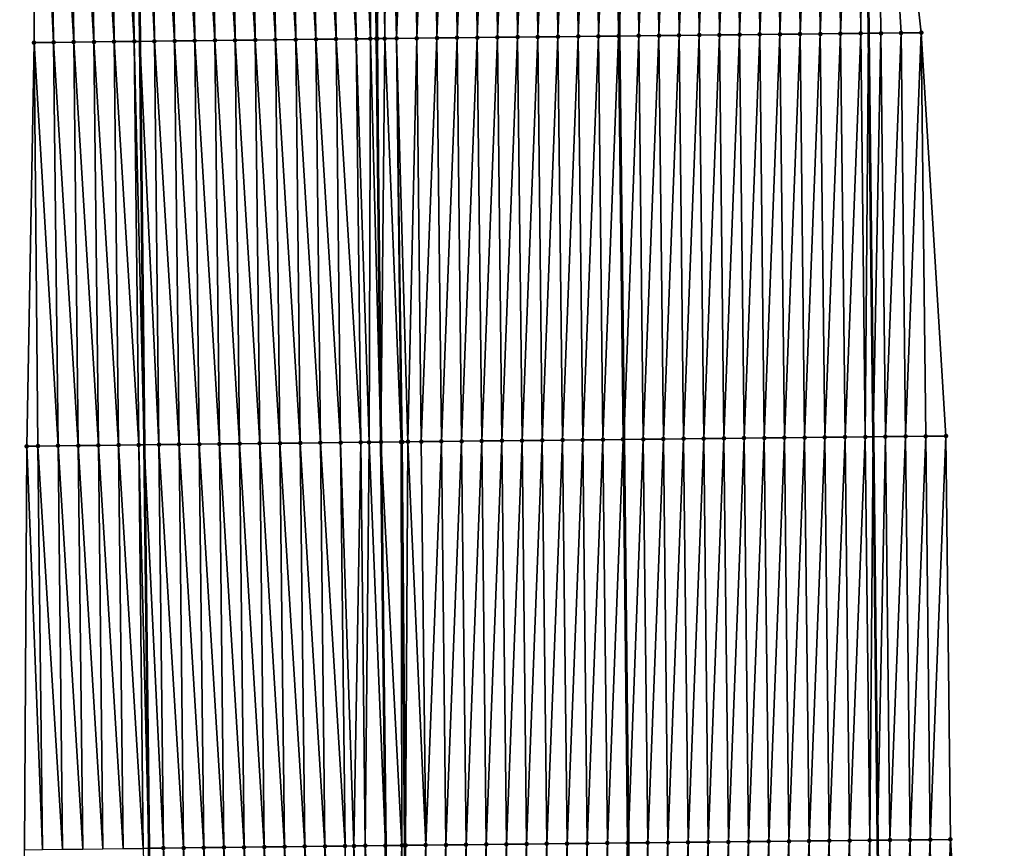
# Model space of a CAD drawing. Header units: feet. Extents: x 2010743 to 2022806, y 818705 to 837694.
# Tile 390 of 531: x 2011441 to 2011489, y 832033 to 832074. Entities that reach past the tile are written whole.
import ezdxf

# ---------------------------------------------------------------- set-up
doc = ezdxf.new("R2010")
doc.units = ezdxf.units.FT
doc.header["$MEASUREMENT"] = 0
for name, color, linetype, lineweight in [('EP_Travel Lane', 172, 'Continuous', 53), ('Road Shots', 141, 'Continuous', 100), ('STRIPING', 60, 'Continuous', 53)]:
    doc.layers.add(name, color=color, linetype=linetype, lineweight=lineweight)
doc.layers.add('I-77-MM17-21_NB-Surface-Border', color=7, linetype='Continuous')
doc.layers.add('I-77-MM17-21_NB-Surface-TIN', color=7, linetype='Continuous')

msp = doc.modelspace()

# ---------------------------------------------------------------- linework, layer by layer
at = {"layer": 'EP_Travel Lane'}
for points in [[(2011444.494, 832293.251, 313.631), (2011444.683, 832273.258, 314.1), (2011444.871, 832253.265, 314.597), (2011445.059, 832233.272, 315.096), (2011445.247, 832213.279, 315.587), (2011445.436, 832193.285, 316.067), (2011445.624, 832173.292, 316.56), (2011445.814, 832153.284, 317.06), (2011446.014, 832133.291, 317.55), (2011446.214, 832113.298, 318.04), (2011446.414, 832093.305, 318.558), (2011446.623, 832073.297, 319.07), (2011446.847, 832053.304, 319.57), (2011447.07, 832033.311, 320.029), (2011447.294, 832013.318, 320.502), (2011447.517, 831993.324, 320.944), (2011447.741, 831973.33, 321.378), (2011447.965, 831953.337, 321.848), (2011448.188, 831933.343, 322.303), (2011448.412, 831913.349, 322.748), (2011448.635, 831893.354, 323.147), (2011448.856, 831873.365, 323.537), (2011449.072, 831853.371, 323.961), (2011449.288, 831833.375, 324.312)], [(2011480.484, 832293.566, 313.456), (2011480.691, 832273.573, 313.939), (2011480.899, 832253.579, 314.387), (2011481.107, 832233.586, 314.886), (2011481.314, 832213.593, 315.362), (2011481.522, 832193.6, 315.84), (2011481.73, 832173.607, 316.339), (2011481.936, 832153.639, 316.832), (2011482.134, 832133.646, 317.322), (2011482.331, 832113.653, 317.803), (2011482.529, 832093.66, 318.312), (2011482.737, 832073.695, 318.789), (2011482.961, 832053.702, 319.297), (2011483.185, 832033.709, 319.77), (2011483.408, 832013.716, 320.248), (2011483.632, 831993.722, 320.705), (2011483.856, 831973.729, 321.148), (2011484.08, 831953.735, 321.622), (2011484.303, 831933.742, 322.081), (2011484.527, 831913.748, 322.499), (2011484.751, 831893.752, 322.885), (2011484.969, 831873.752, 323.278), (2011485.177, 831853.756, 323.652), (2011485.386, 831833.761, 324.021)]]:
    msp.add_polyline3d(points, dxfattribs=at)
at = {"layer": 'I-77-MM17-21_NB-Surface-Border', "color": 3, "linetype": 'Continuous', "lineweight": -3}
for points in [[(2011481.165, 832293.572, 313.433), (2011481.52, 832273.58, 313.913), (2011481.538, 832253.584, 314.367), (2011482.053, 832233.594, 314.854), (2011482.414, 832213.602, 315.328), (2011482.182, 832193.605, 315.817), (2011482.359, 832173.612, 316.32), (2011482.654, 832153.646, 316.801), (2011484.217, 832133.665, 317.26), (2011482.939, 832113.659, 317.785), (2011483.139, 832093.666, 318.292), (2011485.348, 832073.722, 318.697), (2011486.571, 832053.739, 319.159), (2011486.795, 832033.746, 319.633), (2011488.019, 832013.763, 320.064), (2011488.242, 831993.77, 320.526), (2011489.466, 831973.786, 320.932), (2011488.69, 831953.783, 321.439), (2011488.913, 831933.789, 321.898), (2011488.137, 831913.785, 322.365), (2011488.361, 831893.79, 322.756), (2011488.581, 831873.788, 323.147), (2011486.798, 831853.773, 323.598), (2011489.014, 831833.797, 323.882)], [(2011444.348, 831833.319, 324.16), (2011444.795, 831853.322, 323.822), (2011443.785, 831873.308, 323.389), (2011443.235, 831893.29, 322.977), (2011442.556, 831913.279, 322.555), (2011442.093, 831933.271, 322.115), (2011442.692, 831953.274, 321.69), (2011442.469, 831973.267, 321.212), (2011441.245, 831993.249, 320.74), (2011441.022, 832013.243, 320.286), (2011440.915, 832033.238, 319.833), (2011441.023, 832053.235, 319.386), (2011441.389, 832073.235, 318.909), (2011441.412, 832093.252, 318.408), (2011440.674, 832113.238, 317.868)]]:
    msp.add_polyline3d(points, dxfattribs=at)
at = {"layer": 'I-77-MM17-21_NB-Surface-TIN', "color": 128, "linetype": 'Continuous', "lineweight": -3}
for points in [[(2011481.348, 832073.68, 318.826), (2011482.139, 832093.657, 318.326), (2011481.139, 832093.647, 318.353)], [(2011481.348, 832073.68, 318.826), (2011482.348, 832073.69, 318.801), (2011482.139, 832093.657, 318.326)], [(2011482.348, 832073.69, 318.801), (2011482.529, 832093.66, 318.312), (2011482.139, 832093.657, 318.326)], [(2011482.348, 832073.69, 318.801), (2011482.737, 832073.695, 318.789), (2011482.529, 832093.66, 318.312)], [(2011483.139, 832093.666, 318.292), (2011482.529, 832093.66, 318.312), (2011482.737, 832073.695, 318.789)], [(2011483.348, 832073.701, 318.77), (2011483.139, 832093.666, 318.292), (2011482.737, 832073.695, 318.789)], [(2011483.348, 832073.701, 318.77), (2011484.348, 832073.711, 318.735), (2011483.139, 832093.666, 318.292)], [(2011484.348, 832073.711, 318.735), (2011485.348, 832073.722, 318.697), (2011483.139, 832093.666, 318.292)], [(2011441.389, 832073.235, 318.909), (2011442.35, 832073.246, 318.944), (2011441.412, 832093.252, 318.408)], [(2011442.35, 832073.246, 318.944), (2011442.141, 832093.259, 318.429), (2011441.412, 832093.252, 318.408)], [(2011443.35, 832073.258, 318.98), (2011443.141, 832093.27, 318.458), (2011442.141, 832093.259, 318.429)], [(2011442.35, 832073.246, 318.944), (2011443.35, 832073.258, 318.98), (2011442.141, 832093.259, 318.429)], [(2011444.35, 832073.27, 319.011), (2011444.141, 832093.281, 318.492), (2011443.141, 832093.27, 318.458)], [(2011443.35, 832073.258, 318.98), (2011444.35, 832073.27, 319.011), (2011443.141, 832093.27, 318.458)], [(2011445.35, 832073.282, 319.035), (2011445.141, 832093.292, 318.525), (2011444.141, 832093.281, 318.492)], [(2011444.35, 832073.27, 319.011), (2011445.35, 832073.282, 319.035), (2011444.141, 832093.281, 318.492)], [(2011446.35, 832073.294, 319.064), (2011446.14, 832093.303, 318.552), (2011445.141, 832093.292, 318.525)], [(2011445.35, 832073.282, 319.035), (2011446.35, 832073.294, 319.064), (2011445.141, 832093.292, 318.525)], [(2011446.14, 832093.303, 318.552), (2011446.623, 832073.297, 319.07), (2011446.414, 832093.305, 318.558)], [(2011446.35, 832073.294, 319.064), (2011446.623, 832073.297, 319.07), (2011446.14, 832093.303, 318.552)], [(2011447.35, 832073.305, 319.087), (2011447.14, 832093.313, 318.573), (2011446.414, 832093.305, 318.558)], [(2011447.35, 832073.305, 319.087), (2011446.414, 832093.305, 318.558), (2011446.623, 832073.297, 319.07)], [(2011448.35, 832073.317, 319.106), (2011448.14, 832093.323, 318.588), (2011447.14, 832093.313, 318.573)], [(2011447.35, 832073.305, 319.087), (2011448.35, 832073.317, 319.106), (2011447.14, 832093.313, 318.573)], [(2011449.35, 832073.329, 319.12), (2011449.14, 832093.334, 318.596), (2011448.14, 832093.323, 318.588)], [(2011448.35, 832073.317, 319.106), (2011449.35, 832073.329, 319.12), (2011448.14, 832093.323, 318.588)], [(2011450.35, 832073.34, 319.133), (2011450.14, 832093.344, 318.609), (2011449.14, 832093.334, 318.596)], [(2011449.35, 832073.329, 319.12), (2011450.35, 832073.34, 319.133), (2011449.14, 832093.334, 318.596)], [(2011451.35, 832073.352, 319.144), (2011451.14, 832093.354, 318.625), (2011450.14, 832093.344, 318.609)], [(2011450.35, 832073.34, 319.133), (2011451.35, 832073.352, 319.144), (2011450.14, 832093.344, 318.609)], [(2011452.35, 832073.363, 319.151), (2011452.14, 832093.365, 318.636), (2011451.14, 832093.354, 318.625)], [(2011451.35, 832073.352, 319.144), (2011452.35, 832073.363, 319.151), (2011451.14, 832093.354, 318.625)], [(2011453.35, 832073.374, 319.162), (2011453.14, 832093.375, 318.644), (2011452.14, 832093.365, 318.636)], [(2011452.35, 832073.363, 319.151), (2011453.35, 832073.374, 319.162), (2011452.14, 832093.365, 318.636)], [(2011454.35, 832073.386, 319.173), (2011454.14, 832093.385, 318.656), (2011453.14, 832093.375, 318.644)], [(2011453.35, 832073.374, 319.162), (2011454.35, 832073.386, 319.173), (2011453.14, 832093.375, 318.644)], [(2011455.35, 832073.397, 319.186), (2011455.14, 832093.395, 318.672), (2011454.14, 832093.385, 318.656)], [(2011454.35, 832073.386, 319.173), (2011455.35, 832073.397, 319.186), (2011454.14, 832093.385, 318.656)], [(2011456.35, 832073.409, 319.2), (2011456.14, 832093.406, 318.688), (2011455.14, 832093.395, 318.672)], [(2011455.35, 832073.397, 319.186), (2011456.35, 832073.409, 319.2), (2011455.14, 832093.395, 318.672)], [(2011457.349, 832073.42, 319.217), (2011457.14, 832093.416, 318.707), (2011456.14, 832093.406, 318.688)], [(2011456.35, 832073.409, 319.2), (2011457.349, 832073.42, 319.217), (2011456.14, 832093.406, 318.688)], [(2011458.058, 832073.428, 319.224), (2011458.14, 832093.427, 318.721), (2011457.14, 832093.416, 318.707)], [(2011457.349, 832073.42, 319.217), (2011458.058, 832073.428, 319.224), (2011457.14, 832093.416, 318.707)], [(2011458.058, 832073.428, 319.224), (2011458.349, 832073.432, 319.224), (2011458.14, 832093.427, 318.721)], [(2011458.405, 832073.432, 319.224), (2011458.537, 832093.431, 318.724), (2011458.14, 832093.427, 318.721)], [(2011458.405, 832073.432, 319.224), (2011458.14, 832093.427, 318.721), (2011458.349, 832073.432, 319.224)], [(2011458.405, 832073.432, 319.224), (2011458.763, 832073.436, 319.223), (2011458.537, 832093.431, 318.724)], [(2011458.763, 832073.436, 319.223), (2011458.779, 832093.433, 318.725), (2011458.537, 832093.431, 318.724)], [(2011458.763, 832073.436, 319.223), (2011458.898, 832093.434, 318.725), (2011458.779, 832093.433, 318.725)], [(2011458.763, 832073.436, 319.223), (2011459.349, 832073.443, 319.219), (2011458.898, 832093.434, 318.725)], [(2011459.349, 832073.443, 319.219), (2011459.14, 832093.437, 318.724), (2011458.898, 832093.434, 318.725)], [(2011459.349, 832073.443, 319.219), (2011460.14, 832093.446, 318.708), (2011459.14, 832093.437, 318.724)], [(2011459.349, 832073.443, 319.219), (2011460.349, 832073.454, 319.209), (2011460.14, 832093.446, 318.708)], [(2011460.349, 832073.454, 319.209), (2011461.14, 832093.456, 318.688), (2011460.14, 832093.446, 318.708)], [(2011460.349, 832073.454, 319.209), (2011461.349, 832073.465, 319.195), (2011461.14, 832093.456, 318.688)], [(2011461.349, 832073.465, 319.195), (2011462.14, 832093.465, 318.671), (2011461.14, 832093.456, 318.688)], [(2011461.349, 832073.465, 319.195), (2011462.349, 832073.475, 319.175), (2011462.14, 832093.465, 318.671)], [(2011463.14, 832093.475, 318.652), (2011462.14, 832093.465, 318.671), (2011462.349, 832073.475, 319.175)], [(2011463.349, 832073.486, 319.154), (2011463.14, 832093.475, 318.652), (2011462.349, 832073.475, 319.175)], [(2011463.349, 832073.486, 319.154), (2011464.14, 832093.484, 318.632), (2011463.14, 832093.475, 318.652)], [(2011463.349, 832073.486, 319.154), (2011464.349, 832073.497, 319.139), (2011464.14, 832093.484, 318.632)], [(2011464.349, 832073.497, 319.139), (2011465.14, 832093.494, 318.615), (2011464.14, 832093.484, 318.632)], [(2011464.349, 832073.497, 319.139), (2011465.349, 832073.508, 319.122), (2011465.14, 832093.494, 318.615)], [(2011465.349, 832073.508, 319.122), (2011466.139, 832093.504, 318.599), (2011465.14, 832093.494, 318.615)], [(2011465.349, 832073.508, 319.122), (2011466.349, 832073.518, 319.103), (2011466.139, 832093.504, 318.599)], [(2011466.349, 832073.518, 319.103), (2011467.139, 832093.513, 318.585), (2011466.139, 832093.504, 318.599)], [(2011466.349, 832073.518, 319.103), (2011467.349, 832073.529, 319.083), (2011467.139, 832093.513, 318.585)], [(2011467.349, 832073.529, 319.083), (2011468.139, 832093.523, 318.571), (2011467.139, 832093.513, 318.585)], [(2011467.349, 832073.529, 319.083), (2011468.349, 832073.54, 319.07), (2011468.139, 832093.523, 318.571)], [(2011468.349, 832073.54, 319.07), (2011469.139, 832093.533, 318.558), (2011468.139, 832093.523, 318.571)], [(2011468.349, 832073.54, 319.07), (2011469.349, 832073.551, 319.059), (2011469.139, 832093.533, 318.558)], [(2011469.349, 832073.551, 319.059), (2011470.139, 832093.542, 318.543), (2011469.139, 832093.533, 318.558)], [(2011469.349, 832073.551, 319.059), (2011470.349, 832073.562, 319.038), (2011470.139, 832093.542, 318.543)], [(2011470.349, 832073.562, 319.038), (2011470.176, 832093.543, 318.542), (2011470.139, 832093.542, 318.543)], [(2011471.139, 832093.552, 318.524), (2011470.176, 832093.543, 318.542), (2011470.386, 832073.562, 319.037)], [(2011470.349, 832073.562, 319.038), (2011470.386, 832073.562, 319.037), (2011470.176, 832093.543, 318.542)], [(2011471.349, 832073.572, 319.016), (2011471.139, 832093.552, 318.524), (2011470.386, 832073.562, 319.037)], [(2011471.349, 832073.572, 319.016), (2011472.139, 832093.561, 318.504), (2011471.139, 832093.552, 318.524)], [(2011471.349, 832073.572, 319.016), (2011472.349, 832073.583, 318.995), (2011472.139, 832093.561, 318.504)], [(2011472.349, 832073.583, 318.995), (2011473.139, 832093.571, 318.482), (2011472.139, 832093.561, 318.504)], [(2011472.349, 832073.583, 318.995), (2011473.349, 832073.594, 318.975), (2011473.139, 832093.571, 318.482)], [(2011473.349, 832073.594, 318.975), (2011474.139, 832093.58, 318.46), (2011473.139, 832093.571, 318.482)], [(2011473.349, 832073.594, 318.975), (2011474.348, 832073.604, 318.953), (2011474.139, 832093.58, 318.46)], [(2011474.348, 832073.604, 318.953), (2011475.139, 832093.59, 318.443), (2011474.139, 832093.58, 318.46)], [(2011474.348, 832073.604, 318.953), (2011475.348, 832073.615, 318.931), (2011475.139, 832093.59, 318.443)], [(2011475.348, 832073.615, 318.931), (2011476.139, 832093.599, 318.43), (2011475.139, 832093.59, 318.443)], [(2011475.348, 832073.615, 318.931), (2011476.348, 832073.626, 318.918), (2011476.139, 832093.599, 318.43)], [(2011476.348, 832073.626, 318.918), (2011477.139, 832093.609, 318.419), (2011476.139, 832093.599, 318.43)], [(2011476.348, 832073.626, 318.918), (2011477.348, 832073.637, 318.909), (2011477.139, 832093.609, 318.419)], [(2011477.348, 832073.637, 318.909), (2011478.139, 832093.619, 318.406), (2011477.139, 832093.609, 318.419)], [(2011477.348, 832073.637, 318.909), (2011478.348, 832073.648, 318.892), (2011478.139, 832093.619, 318.406)], [(2011478.348, 832073.648, 318.892), (2011479.139, 832093.628, 318.389), (2011478.139, 832093.619, 318.406)], [(2011478.348, 832073.648, 318.892), (2011479.348, 832073.659, 318.872), (2011479.139, 832093.628, 318.389)], [(2011479.348, 832073.659, 318.872), (2011480.139, 832093.638, 318.373), (2011479.139, 832093.628, 318.389)], [(2011479.348, 832073.659, 318.872), (2011480.348, 832073.669, 318.85), (2011480.139, 832093.638, 318.373)], [(2011480.348, 832073.669, 318.85), (2011481.139, 832093.647, 318.353), (2011480.139, 832093.638, 318.373)], [(2011480.348, 832073.669, 318.85), (2011481.348, 832073.68, 318.826), (2011481.139, 832093.647, 318.353)], [(2011477.572, 832053.644, 319.409), (2011478.348, 832073.648, 318.892), (2011477.348, 832073.637, 318.909)], [(2011477.572, 832053.644, 319.409), (2011478.572, 832053.655, 319.396), (2011478.348, 832073.648, 318.892)], [(2011478.572, 832053.655, 319.396), (2011479.348, 832073.659, 318.872), (2011478.348, 832073.648, 318.892)], [(2011478.572, 832053.655, 319.396), (2011479.572, 832053.666, 319.381), (2011479.348, 832073.659, 318.872)], [(2011479.572, 832053.666, 319.381), (2011480.348, 832073.669, 318.85), (2011479.348, 832073.659, 318.872)], [(2011479.572, 832053.666, 319.381), (2011480.572, 832053.677, 319.361), (2011480.348, 832073.669, 318.85)], [(2011480.572, 832053.677, 319.361), (2011481.348, 832073.68, 318.826), (2011480.348, 832073.669, 318.85)], [(2011480.572, 832053.677, 319.361), (2011481.572, 832053.688, 319.334), (2011481.348, 832073.68, 318.826)], [(2011481.572, 832053.688, 319.334), (2011482.348, 832073.69, 318.801), (2011481.348, 832073.68, 318.826)], [(2011481.572, 832053.688, 319.334), (2011482.572, 832053.698, 319.308), (2011482.348, 832073.69, 318.801)], [(2011482.572, 832053.698, 319.308), (2011482.737, 832073.695, 318.789), (2011482.348, 832073.69, 318.801)], [(2011482.572, 832053.698, 319.308), (2011482.961, 832053.702, 319.297), (2011482.737, 832073.695, 318.789)], [(2011483.348, 832073.701, 318.77), (2011482.737, 832073.695, 318.789), (2011482.961, 832053.702, 319.297)], [(2011483.572, 832053.709, 319.279), (2011483.348, 832073.701, 318.77), (2011482.961, 832053.702, 319.297)], [(2011483.572, 832053.709, 319.279), (2011484.348, 832073.711, 318.735), (2011483.348, 832073.701, 318.77)], [(2011483.572, 832053.709, 319.279), (2011484.572, 832053.719, 319.242), (2011484.348, 832073.711, 318.735)], [(2011484.572, 832053.719, 319.242), (2011485.348, 832073.722, 318.697), (2011484.348, 832073.711, 318.735)], [(2011484.572, 832053.719, 319.242), (2011485.571, 832053.729, 319.201), (2011485.348, 832073.722, 318.697)], [(2011485.571, 832053.729, 319.201), (2011486.571, 832053.739, 319.159), (2011485.348, 832073.722, 318.697)], [(2011441.023, 832053.235, 319.386), (2011441.574, 832053.242, 319.404), (2011441.389, 832073.235, 318.909)], [(2011442.574, 832053.254, 319.433), (2011442.35, 832073.246, 318.944), (2011441.389, 832073.235, 318.909)], [(2011441.574, 832053.242, 319.404), (2011442.574, 832053.254, 319.433), (2011441.389, 832073.235, 318.909)], [(2011443.574, 832053.266, 319.47), (2011443.35, 832073.258, 318.98), (2011442.35, 832073.246, 318.944)], [(2011442.574, 832053.254, 319.433), (2011443.574, 832053.266, 319.47), (2011442.35, 832073.246, 318.944)], [(2011444.574, 832053.278, 319.505), (2011444.35, 832073.27, 319.011), (2011443.35, 832073.258, 318.98)], [(2011443.574, 832053.266, 319.47), (2011444.574, 832053.278, 319.505), (2011443.35, 832073.258, 318.98)], [(2011445.574, 832053.289, 319.537), (2011445.35, 832073.282, 319.035), (2011444.35, 832073.27, 319.011)], [(2011444.574, 832053.278, 319.505), (2011445.574, 832053.289, 319.537), (2011444.35, 832073.27, 319.011)], [(2011446.574, 832053.301, 319.566), (2011446.35, 832073.294, 319.064), (2011445.35, 832073.282, 319.035)], [(2011445.574, 832053.289, 319.537), (2011446.574, 832053.301, 319.566), (2011445.35, 832073.282, 319.035)], [(2011446.35, 832073.294, 319.064), (2011446.847, 832053.304, 319.57), (2011446.623, 832073.297, 319.07)], [(2011446.574, 832053.301, 319.566), (2011446.847, 832053.304, 319.57), (2011446.35, 832073.294, 319.064)], [(2011447.574, 832053.313, 319.579), (2011447.35, 832073.305, 319.087), (2011446.623, 832073.297, 319.07)], [(2011447.574, 832053.313, 319.579), (2011446.623, 832073.297, 319.07), (2011446.847, 832053.304, 319.57)], [(2011448.574, 832053.324, 319.596), (2011448.35, 832073.317, 319.106), (2011447.35, 832073.305, 319.087)], [(2011447.574, 832053.313, 319.579), (2011448.574, 832053.324, 319.596), (2011447.35, 832073.305, 319.087)], [(2011449.574, 832053.336, 319.61), (2011449.35, 832073.329, 319.12), (2011448.35, 832073.317, 319.106)], [(2011448.574, 832053.324, 319.596), (2011449.574, 832053.336, 319.61), (2011448.35, 832073.317, 319.106)], [(2011450.574, 832053.347, 319.618), (2011450.35, 832073.34, 319.133), (2011449.35, 832073.329, 319.12)], [(2011449.574, 832053.336, 319.61), (2011450.574, 832053.347, 319.618), (2011449.35, 832073.329, 319.12)], [(2011451.573, 832053.359, 319.63), (2011451.35, 832073.352, 319.144), (2011450.35, 832073.34, 319.133)], [(2011450.574, 832053.347, 319.618), (2011451.573, 832053.359, 319.63), (2011450.35, 832073.34, 319.133)], [(2011452.573, 832053.37, 319.637), (2011452.35, 832073.363, 319.151), (2011451.35, 832073.352, 319.144)], [(2011451.573, 832053.359, 319.63), (2011452.573, 832053.37, 319.637), (2011451.35, 832073.352, 319.144)], [(2011453.573, 832053.381, 319.647), (2011453.35, 832073.374, 319.162), (2011452.35, 832073.363, 319.151)], [(2011452.573, 832053.37, 319.637), (2011453.573, 832053.381, 319.647), (2011452.35, 832073.363, 319.151)], [(2011454.573, 832053.393, 319.657), (2011454.35, 832073.386, 319.173), (2011453.35, 832073.374, 319.162)], [(2011453.573, 832053.381, 319.647), (2011454.573, 832053.393, 319.657), (2011453.35, 832073.374, 319.162)], [(2011455.573, 832053.404, 319.668), (2011455.35, 832073.397, 319.186), (2011454.35, 832073.386, 319.173)], [(2011454.573, 832053.393, 319.657), (2011455.573, 832053.404, 319.668), (2011454.35, 832073.386, 319.173)], [(2011456.573, 832053.416, 319.684), (2011456.35, 832073.409, 319.2), (2011455.35, 832073.397, 319.186)], [(2011455.573, 832053.404, 319.668), (2011456.573, 832053.416, 319.684), (2011455.35, 832073.397, 319.186)], [(2011457.573, 832053.427, 319.702), (2011457.349, 832073.42, 319.217), (2011456.35, 832073.409, 319.2)], [(2011456.573, 832053.416, 319.684), (2011457.573, 832053.427, 319.702), (2011456.35, 832073.409, 319.2)], [(2011457.986, 832053.432, 319.708), (2011458.058, 832073.428, 319.224), (2011457.349, 832073.42, 319.217)], [(2011457.573, 832053.427, 319.702), (2011457.986, 832053.432, 319.708), (2011457.349, 832073.42, 319.217)], [(2011457.986, 832053.432, 319.708), (2011458.573, 832053.439, 319.711), (2011458.058, 832073.428, 319.224)], [(2011458.058, 832073.428, 319.224), (2011458.573, 832053.439, 319.711), (2011458.349, 832073.432, 319.224)], [(2011458.405, 832073.432, 319.224), (2011458.349, 832073.432, 319.224), (2011458.573, 832053.439, 319.711)], [(2011458.405, 832073.432, 319.224), (2011458.573, 832053.439, 319.711), (2011458.763, 832073.436, 319.223)], [(2011459.573, 832053.45, 319.715), (2011458.763, 832073.436, 319.223), (2011458.573, 832053.439, 319.711)], [(2011459.573, 832053.45, 319.715), (2011459.349, 832073.443, 319.219), (2011458.763, 832073.436, 319.223)], [(2011459.914, 832053.454, 319.714), (2011460.349, 832073.454, 319.209), (2011459.349, 832073.443, 319.219)], [(2011459.573, 832053.45, 319.715), (2011459.631, 832053.451, 319.715), (2011459.349, 832073.443, 319.219)], [(2011459.631, 832053.451, 319.715), (2011459.914, 832053.454, 319.714), (2011459.349, 832073.443, 319.219)], [(2011459.914, 832053.454, 319.714), (2011460.573, 832053.461, 319.705), (2011460.349, 832073.454, 319.209)], [(2011460.573, 832053.461, 319.705), (2011461.349, 832073.465, 319.195), (2011460.349, 832073.454, 319.209)], [(2011460.573, 832053.461, 319.705), (2011461.573, 832053.472, 319.679), (2011461.349, 832073.465, 319.195)], [(2011461.573, 832053.472, 319.679), (2011462.349, 832073.475, 319.175), (2011461.349, 832073.465, 319.195)], [(2011462.573, 832053.482, 319.657), (2011462.349, 832073.475, 319.175), (2011461.573, 832053.472, 319.679)], [(2011462.573, 832053.482, 319.657), (2011463.349, 832073.486, 319.154), (2011462.349, 832073.475, 319.175)], [(2011462.573, 832053.482, 319.657), (2011463.573, 832053.493, 319.644), (2011463.349, 832073.486, 319.154)], [(2011463.573, 832053.493, 319.644), (2011464.349, 832073.497, 319.139), (2011463.349, 832073.486, 319.154)], [(2011463.573, 832053.493, 319.644), (2011464.573, 832053.504, 319.623), (2011464.349, 832073.497, 319.139)], [(2011464.573, 832053.504, 319.623), (2011465.349, 832073.508, 319.122), (2011464.349, 832073.497, 319.139)], [(2011464.573, 832053.504, 319.623), (2011465.573, 832053.515, 319.605), (2011465.349, 832073.508, 319.122)], [(2011465.573, 832053.515, 319.605), (2011466.349, 832073.518, 319.103), (2011465.349, 832073.508, 319.122)], [(2011465.573, 832053.515, 319.605), (2011466.573, 832053.525, 319.586), (2011466.349, 832073.518, 319.103)], [(2011466.573, 832053.525, 319.586), (2011467.349, 832073.529, 319.083), (2011466.349, 832073.518, 319.103)], [(2011466.573, 832053.525, 319.586), (2011467.573, 832053.536, 319.568), (2011467.349, 832073.529, 319.083)], [(2011467.573, 832053.536, 319.568), (2011468.349, 832073.54, 319.07), (2011467.349, 832073.529, 319.083)], [(2011467.573, 832053.536, 319.568), (2011468.572, 832053.547, 319.552), (2011468.349, 832073.54, 319.07)], [(2011468.572, 832053.547, 319.552), (2011469.349, 832073.551, 319.059), (2011468.349, 832073.54, 319.07)], [(2011468.572, 832053.547, 319.552), (2011469.572, 832053.558, 319.542), (2011469.349, 832073.551, 319.059)], [(2011469.572, 832053.558, 319.542), (2011470.349, 832073.562, 319.038), (2011469.349, 832073.551, 319.059)], [(2011469.572, 832053.558, 319.542), (2011470.572, 832053.569, 319.526), (2011470.349, 832073.562, 319.038)], [(2011470.572, 832053.569, 319.526), (2011470.386, 832073.562, 319.037), (2011470.349, 832073.562, 319.038)], [(2011471.349, 832073.572, 319.016), (2011470.386, 832073.562, 319.037), (2011470.61, 832053.569, 319.525)], [(2011470.572, 832053.569, 319.526), (2011470.61, 832053.569, 319.525), (2011470.386, 832073.562, 319.037)], [(2011471.572, 832053.58, 319.507), (2011471.349, 832073.572, 319.016), (2011470.61, 832053.569, 319.525)], [(2011471.572, 832053.58, 319.507), (2011472.349, 832073.583, 318.995), (2011471.349, 832073.572, 319.016)], [(2011471.572, 832053.58, 319.507), (2011472.572, 832053.59, 319.489), (2011472.349, 832073.583, 318.995)], [(2011472.572, 832053.59, 319.489), (2011473.349, 832073.594, 318.975), (2011472.349, 832073.583, 318.995)], [(2011472.572, 832053.59, 319.489), (2011473.572, 832053.601, 319.466), (2011473.349, 832073.594, 318.975)], [(2011473.572, 832053.601, 319.466), (2011474.348, 832073.604, 318.953), (2011473.349, 832073.594, 318.975)], [(2011473.572, 832053.601, 319.466), (2011474.572, 832053.612, 319.444), (2011474.348, 832073.604, 318.953)], [(2011474.572, 832053.612, 319.444), (2011475.348, 832073.615, 318.931), (2011474.348, 832073.604, 318.953)], [(2011474.572, 832053.612, 319.444), (2011475.572, 832053.623, 319.432), (2011475.348, 832073.615, 318.931)], [(2011475.572, 832053.623, 319.432), (2011476.348, 832073.626, 318.918), (2011475.348, 832073.615, 318.931)], [(2011475.572, 832053.623, 319.432), (2011476.572, 832053.634, 319.422), (2011476.348, 832073.626, 318.918)], [(2011476.572, 832053.634, 319.422), (2011477.348, 832073.637, 318.909), (2011476.348, 832073.626, 318.918)], [(2011476.572, 832053.634, 319.422), (2011477.572, 832053.644, 319.409), (2011477.348, 832073.637, 318.909)], [(2011476.796, 832033.64, 319.892), (2011477.572, 832053.644, 319.409), (2011476.572, 832053.634, 319.422)], [(2011476.796, 832033.64, 319.892), (2011477.796, 832033.651, 319.879), (2011477.572, 832053.644, 319.409)], [(2011477.796, 832033.651, 319.879), (2011478.572, 832053.655, 319.396), (2011477.572, 832053.644, 319.409)], [(2011477.796, 832033.651, 319.879), (2011478.796, 832033.662, 319.867), (2011478.572, 832053.655, 319.396)], [(2011478.796, 832033.662, 319.867), (2011479.572, 832053.666, 319.381), (2011478.572, 832053.655, 319.396)], [(2011478.796, 832033.662, 319.867), (2011479.795, 832033.673, 319.851), (2011479.572, 832053.666, 319.381)], [(2011479.795, 832033.673, 319.851), (2011480.572, 832053.677, 319.361), (2011479.572, 832053.666, 319.381)], [(2011479.795, 832033.673, 319.851), (2011480.795, 832033.684, 319.832), (2011480.572, 832053.677, 319.361)], [(2011480.795, 832033.684, 319.832), (2011481.572, 832053.688, 319.334), (2011480.572, 832053.677, 319.361)], [(2011480.795, 832033.684, 319.832), (2011481.795, 832033.694, 319.812), (2011481.572, 832053.688, 319.334)], [(2011481.795, 832033.694, 319.812), (2011482.572, 832053.698, 319.308), (2011481.572, 832053.688, 319.334)], [(2011481.795, 832033.694, 319.812), (2011482.795, 832033.705, 319.783), (2011482.572, 832053.698, 319.308)], [(2011482.795, 832033.705, 319.783), (2011482.961, 832053.702, 319.297), (2011482.572, 832053.698, 319.308)], [(2011482.795, 832033.705, 319.783), (2011483.185, 832033.709, 319.77), (2011482.961, 832053.702, 319.297)], [(2011483.572, 832053.709, 319.279), (2011482.961, 832053.702, 319.297), (2011483.185, 832033.709, 319.77)], [(2011483.795, 832033.715, 319.748), (2011483.572, 832053.709, 319.279), (2011483.185, 832033.709, 319.77)], [(2011483.795, 832033.715, 319.748), (2011484.572, 832053.719, 319.242), (2011483.572, 832053.709, 319.279)], [(2011483.795, 832033.715, 319.748), (2011484.795, 832033.726, 319.707), (2011484.572, 832053.719, 319.242)], [(2011484.795, 832033.726, 319.707), (2011485.571, 832053.729, 319.201), (2011484.572, 832053.719, 319.242)], [(2011484.795, 832033.726, 319.707), (2011485.795, 832033.736, 319.669), (2011485.571, 832053.729, 319.201)], [(2011485.795, 832033.736, 319.669), (2011486.571, 832053.739, 319.159), (2011485.571, 832053.729, 319.201)], [(2011485.795, 832033.736, 319.669), (2011486.795, 832033.746, 319.633), (2011486.571, 832053.739, 319.159)], [(2011440.915, 832033.238, 319.833), (2011441.798, 832033.248, 319.862), (2011441.023, 832053.235, 319.386)], [(2011441.798, 832033.248, 319.862), (2011441.574, 832053.242, 319.404), (2011441.023, 832053.235, 319.386)], [(2011442.798, 832033.26, 319.894), (2011442.574, 832053.254, 319.433), (2011441.574, 832053.242, 319.404)], [(2011441.798, 832033.248, 319.862), (2011442.798, 832033.26, 319.894), (2011441.574, 832053.242, 319.404)], [(2011443.798, 832033.272, 319.929), (2011443.574, 832053.266, 319.47), (2011442.574, 832053.254, 319.433)], [(2011442.798, 832033.26, 319.894), (2011443.798, 832033.272, 319.929), (2011442.574, 832053.254, 319.433)], [(2011444.798, 832033.284, 319.958), (2011444.574, 832053.278, 319.505), (2011443.574, 832053.266, 319.47)], [(2011443.798, 832033.272, 319.929), (2011444.798, 832033.284, 319.958), (2011443.574, 832053.266, 319.47)], [(2011445.798, 832033.296, 319.982), (2011445.574, 832053.289, 319.537), (2011444.574, 832053.278, 319.505)], [(2011444.798, 832033.284, 319.958), (2011445.798, 832033.296, 319.982), (2011444.574, 832053.278, 319.505)], [(2011446.797, 832033.308, 320.027), (2011446.574, 832053.301, 319.566), (2011445.574, 832053.289, 319.537)], [(2011445.798, 832033.296, 319.982), (2011446.797, 832033.308, 320.027), (2011445.574, 832053.289, 319.537)], [(2011446.574, 832053.301, 319.566), (2011447.07, 832033.311, 320.029), (2011446.847, 832053.304, 319.57)], [(2011446.797, 832033.308, 320.027), (2011447.07, 832033.311, 320.029), (2011446.574, 832053.301, 319.566)], [(2011447.797, 832033.319, 320.034), (2011447.574, 832053.313, 319.579), (2011446.847, 832053.304, 319.57)], [(2011447.797, 832033.319, 320.034), (2011446.847, 832053.304, 319.57), (2011447.07, 832033.311, 320.029)], [(2011448.797, 832033.331, 320.054), (2011448.574, 832053.324, 319.596), (2011447.574, 832053.313, 319.579)], [(2011447.797, 832033.319, 320.034), (2011448.797, 832033.331, 320.054), (2011447.574, 832053.313, 319.579)], [(2011449.797, 832033.342, 320.07), (2011449.574, 832053.336, 319.61), (2011448.574, 832053.324, 319.596)], [(2011448.797, 832033.331, 320.054), (2011449.797, 832033.342, 320.07), (2011448.574, 832053.324, 319.596)], [(2011450.797, 832033.354, 320.08), (2011450.574, 832053.347, 319.618), (2011449.574, 832053.336, 319.61)], [(2011449.797, 832033.342, 320.07), (2011450.797, 832033.354, 320.08), (2011449.574, 832053.336, 319.61)], [(2011451.797, 832033.365, 320.089), (2011451.573, 832053.359, 319.63), (2011450.574, 832053.347, 319.618)], [(2011450.797, 832033.354, 320.08), (2011451.797, 832033.365, 320.089), (2011450.574, 832053.347, 319.618)], [(2011452.797, 832033.377, 320.101), (2011452.573, 832053.37, 319.637), (2011451.573, 832053.359, 319.63)], [(2011451.797, 832033.365, 320.089), (2011452.797, 832033.377, 320.101), (2011451.573, 832053.359, 319.63)], [(2011453.797, 832033.388, 320.112), (2011453.573, 832053.381, 319.647), (2011452.573, 832053.37, 319.637)], [(2011452.797, 832033.377, 320.101), (2011453.797, 832033.388, 320.112), (2011452.573, 832053.37, 319.637)], [(2011454.797, 832033.399, 320.123), (2011454.573, 832053.393, 319.657), (2011453.573, 832053.381, 319.647)], [(2011453.797, 832033.388, 320.112), (2011454.797, 832033.399, 320.123), (2011453.573, 832053.381, 319.647)], [(2011455.797, 832033.411, 320.135), (2011455.573, 832053.404, 319.668), (2011454.573, 832053.393, 319.657)], [(2011454.797, 832033.399, 320.123), (2011455.797, 832033.411, 320.135), (2011454.573, 832053.393, 319.657)], [(2011456.797, 832033.423, 320.151), (2011456.573, 832053.416, 319.684), (2011455.573, 832053.404, 319.668)], [(2011455.797, 832033.411, 320.135), (2011456.797, 832033.423, 320.151), (2011455.573, 832053.404, 319.668)], [(2011457.237, 832033.428, 320.159), (2011457.573, 832053.427, 319.702), (2011456.573, 832053.416, 319.684)], [(2011456.797, 832033.423, 320.151), (2011457.237, 832033.428, 320.159), (2011456.573, 832053.416, 319.684)], [(2011457.237, 832033.428, 320.159), (2011457.797, 832033.434, 320.169), (2011457.573, 832053.427, 319.702)], [(2011457.797, 832033.434, 320.169), (2011457.986, 832053.432, 319.708), (2011457.573, 832053.427, 319.702)], [(2011457.797, 832033.434, 320.169), (2011458.797, 832033.446, 320.18), (2011457.986, 832053.432, 319.708)], [(2011457.986, 832053.432, 319.708), (2011458.797, 832033.446, 320.18), (2011458.573, 832053.439, 319.711)], [(2011459.619, 832033.455, 320.184), (2011459.573, 832053.45, 319.715), (2011458.573, 832053.439, 319.711)], [(2011459.619, 832033.455, 320.184), (2011458.573, 832053.439, 319.711), (2011458.797, 832033.446, 320.18)], [(2011459.797, 832033.457, 320.183), (2011459.631, 832053.451, 319.715), (2011459.573, 832053.45, 319.715)], [(2011459.619, 832033.455, 320.184), (2011459.751, 832033.456, 320.183), (2011459.573, 832053.45, 319.715)], [(2011459.751, 832033.456, 320.183), (2011459.797, 832033.457, 320.183), (2011459.573, 832053.45, 319.715)], [(2011459.797, 832033.457, 320.183), (2011459.914, 832053.454, 319.714), (2011459.631, 832053.451, 319.715)], [(2011459.797, 832033.457, 320.183), (2011460.797, 832033.468, 320.166), (2011459.914, 832053.454, 319.714)], [(2011460.797, 832033.468, 320.166), (2011460.573, 832053.461, 319.705), (2011459.914, 832053.454, 319.714)], [(2011460.797, 832033.468, 320.166), (2011461.573, 832053.472, 319.679), (2011460.573, 832053.461, 319.705)], [(2011460.797, 832033.468, 320.166), (2011461.796, 832033.478, 320.145), (2011461.573, 832053.472, 319.679)], [(2011462.573, 832053.482, 319.657), (2011461.573, 832053.472, 319.679), (2011461.796, 832033.478, 320.145)], [(2011462.796, 832033.489, 320.123), (2011462.573, 832053.482, 319.657), (2011461.796, 832033.478, 320.145)], [(2011462.796, 832033.489, 320.123), (2011463.573, 832053.493, 319.644), (2011462.573, 832053.482, 319.657)], [(2011462.796, 832033.489, 320.123), (2011463.796, 832033.5, 320.106), (2011463.573, 832053.493, 319.644)], [(2011463.796, 832033.5, 320.106), (2011464.573, 832053.504, 319.623), (2011463.573, 832053.493, 319.644)], [(2011463.796, 832033.5, 320.106), (2011464.796, 832033.511, 320.091), (2011464.573, 832053.504, 319.623)], [(2011464.796, 832033.511, 320.091), (2011465.573, 832053.515, 319.605), (2011464.573, 832053.504, 319.623)], [(2011464.796, 832033.511, 320.091), (2011465.796, 832033.521, 320.071), (2011465.573, 832053.515, 319.605)], [(2011465.796, 832033.521, 320.071), (2011466.573, 832053.525, 319.586), (2011465.573, 832053.515, 319.605)], [(2011465.796, 832033.521, 320.071), (2011466.796, 832033.532, 320.054), (2011466.573, 832053.525, 319.586)], [(2011466.796, 832033.532, 320.054), (2011467.573, 832053.536, 319.568), (2011466.573, 832053.525, 319.586)], [(2011466.796, 832033.532, 320.054), (2011467.796, 832033.543, 320.034), (2011467.573, 832053.536, 319.568)], [(2011467.796, 832033.543, 320.034), (2011468.572, 832053.547, 319.552), (2011467.573, 832053.536, 319.568)], [(2011467.796, 832033.543, 320.034), (2011468.796, 832033.554, 320.019), (2011468.572, 832053.547, 319.552)], [(2011468.796, 832033.554, 320.019), (2011469.572, 832053.558, 319.542), (2011468.572, 832053.547, 319.552)], [(2011468.796, 832033.554, 320.019), (2011469.796, 832033.565, 320.013), (2011469.572, 832053.558, 319.542)], [(2011469.796, 832033.565, 320.013), (2011470.572, 832053.569, 319.526), (2011469.572, 832053.558, 319.542)], [(2011469.796, 832033.565, 320.013), (2011470.796, 832033.576, 319.996), (2011470.572, 832053.569, 319.526)], [(2011470.796, 832033.576, 319.996), (2011470.61, 832053.569, 319.525), (2011470.572, 832053.569, 319.526)], [(2011471.572, 832053.58, 319.507), (2011470.61, 832053.569, 319.525), (2011470.834, 832033.576, 319.995)], [(2011470.796, 832033.576, 319.996), (2011470.834, 832033.576, 319.995), (2011470.61, 832053.569, 319.525)], [(2011471.796, 832033.586, 319.982), (2011471.572, 832053.58, 319.507), (2011470.834, 832033.576, 319.995)], [(2011471.796, 832033.586, 319.982), (2011472.572, 832053.59, 319.489), (2011471.572, 832053.58, 319.507)], [(2011471.796, 832033.586, 319.982), (2011472.796, 832033.597, 319.953), (2011472.572, 832053.59, 319.489)], [(2011472.796, 832033.597, 319.953), (2011473.572, 832053.601, 319.466), (2011472.572, 832053.59, 319.489)], [(2011472.796, 832033.597, 319.953), (2011473.796, 832033.608, 319.932), (2011473.572, 832053.601, 319.466)], [(2011473.796, 832033.608, 319.932), (2011474.572, 832053.612, 319.444), (2011473.572, 832053.601, 319.466)], [(2011473.796, 832033.608, 319.932), (2011474.796, 832033.619, 319.917), (2011474.572, 832053.612, 319.444)], [(2011474.796, 832033.619, 319.917), (2011475.572, 832053.623, 319.432), (2011474.572, 832053.612, 319.444)], [(2011474.796, 832033.619, 319.917), (2011475.796, 832033.629, 319.903), (2011475.572, 832053.623, 319.432)], [(2011475.796, 832033.629, 319.903), (2011476.572, 832053.634, 319.422), (2011475.572, 832053.623, 319.432)], [(2011475.796, 832033.629, 319.903), (2011476.796, 832033.64, 319.892), (2011476.572, 832053.634, 319.422)], [(2011476.019, 832013.636, 320.383), (2011476.796, 832033.64, 319.892), (2011475.796, 832033.629, 319.903)], [(2011476.019, 832013.636, 320.383), (2011477.019, 832013.647, 320.372), (2011476.796, 832033.64, 319.892)], [(2011477.019, 832013.647, 320.372), (2011477.796, 832033.651, 319.879), (2011476.796, 832033.64, 319.892)], [(2011477.019, 832013.647, 320.372), (2011478.019, 832013.658, 320.36), (2011477.796, 832033.651, 319.879)], [(2011478.019, 832013.658, 320.36), (2011478.796, 832033.662, 319.867), (2011477.796, 832033.651, 319.879)], [(2011478.019, 832013.658, 320.36), (2011479.019, 832013.669, 320.35), (2011478.796, 832033.662, 319.867)], [(2011479.019, 832013.669, 320.35), (2011479.795, 832033.673, 319.851), (2011478.796, 832033.662, 319.867)], [(2011479.019, 832013.669, 320.35), (2011480.019, 832013.68, 320.334), (2011479.795, 832033.673, 319.851)], [(2011480.019, 832013.68, 320.334), (2011480.795, 832033.684, 319.832), (2011479.795, 832033.673, 319.851)], [(2011480.019, 832013.68, 320.334), (2011481.019, 832013.691, 320.316), (2011480.795, 832033.684, 319.832)], [(2011481.019, 832013.691, 320.316), (2011481.795, 832033.694, 319.812), (2011480.795, 832033.684, 319.832)], [(2011481.019, 832013.691, 320.316), (2011482.019, 832013.702, 320.295), (2011481.795, 832033.694, 319.812)], [(2011482.019, 832013.702, 320.295), (2011482.795, 832033.705, 319.783), (2011481.795, 832033.694, 319.812)], [(2011482.019, 832013.702, 320.295), (2011483.019, 832013.712, 320.264), (2011482.795, 832033.705, 319.783)], [(2011483.019, 832013.712, 320.264), (2011483.185, 832033.709, 319.77), (2011482.795, 832033.705, 319.783)], [(2011483.019, 832013.712, 320.264), (2011483.408, 832013.716, 320.248), (2011483.185, 832033.709, 319.77)], [(2011483.795, 832033.715, 319.748), (2011483.185, 832033.709, 319.77), (2011483.408, 832013.716, 320.248)], [(2011484.019, 832013.722, 320.224), (2011483.795, 832033.715, 319.748), (2011483.408, 832013.716, 320.248)], [(2011484.019, 832013.722, 320.224), (2011484.795, 832033.726, 319.707), (2011483.795, 832033.715, 319.748)], [(2011484.019, 832013.722, 320.224), (2011485.019, 832013.733, 320.188), (2011484.795, 832033.726, 319.707)], [(2011485.019, 832013.733, 320.188), (2011485.795, 832033.736, 319.669), (2011484.795, 832033.726, 319.707)], [(2011485.019, 832013.733, 320.188), (2011486.019, 832013.743, 320.142), (2011485.795, 832033.736, 319.669)], [(2011486.019, 832013.743, 320.142), (2011486.795, 832033.746, 319.633), (2011485.795, 832033.736, 319.669)], [(2011486.019, 832013.743, 320.142), (2011487.019, 832013.753, 320.105), (2011486.795, 832033.746, 319.633)], [(2011487.019, 832013.753, 320.105), (2011488.019, 832013.763, 320.064), (2011486.795, 832033.746, 319.633)], [(2011446.797, 832033.308, 320.027), (2011447.294, 832013.318, 320.502), (2011447.07, 832033.311, 320.029)], [(2011448.021, 832013.326, 320.504), (2011447.797, 832033.319, 320.034), (2011447.07, 832033.311, 320.029)], [(2011448.021, 832013.326, 320.504), (2011447.07, 832033.311, 320.029), (2011447.294, 832013.318, 320.502)], [(2011449.021, 832013.338, 320.52), (2011448.797, 832033.331, 320.054), (2011447.797, 832033.319, 320.034)], [(2011448.021, 832013.326, 320.504), (2011449.021, 832013.338, 320.52), (2011447.797, 832033.319, 320.034)], [(2011450.021, 832013.349, 320.536), (2011449.797, 832033.342, 320.07), (2011448.797, 832033.331, 320.054)], [(2011449.021, 832013.338, 320.52), (2011450.021, 832013.349, 320.536), (2011448.797, 832033.331, 320.054)], [(2011451.021, 832013.36, 320.547), (2011450.797, 832033.354, 320.08), (2011449.797, 832033.342, 320.07)], [(2011450.021, 832013.349, 320.536), (2011451.021, 832013.36, 320.547), (2011449.797, 832033.342, 320.07)], [(2011452.021, 832013.372, 320.558), (2011451.797, 832033.365, 320.089), (2011450.797, 832033.354, 320.08)], [(2011451.021, 832013.36, 320.547), (2011452.021, 832013.372, 320.558), (2011450.797, 832033.354, 320.08)], [(2011453.021, 832013.383, 320.569), (2011452.797, 832033.377, 320.101), (2011451.797, 832033.365, 320.089)], [(2011452.021, 832013.372, 320.558), (2011453.021, 832013.383, 320.569), (2011451.797, 832033.365, 320.089)], [(2011454.021, 832013.395, 320.579), (2011453.797, 832033.388, 320.112), (2011452.797, 832033.377, 320.101)], [(2011453.021, 832013.383, 320.569), (2011454.021, 832013.395, 320.579), (2011452.797, 832033.377, 320.101)], [(2011455.021, 832013.406, 320.59), (2011454.797, 832033.399, 320.123), (2011453.797, 832033.388, 320.112)], [(2011454.021, 832013.395, 320.579), (2011455.021, 832013.406, 320.59), (2011453.797, 832033.388, 320.112)], [(2011456.021, 832013.418, 320.603), (2011455.797, 832033.411, 320.135), (2011454.797, 832033.399, 320.123)], [(2011455.021, 832013.406, 320.59), (2011456.021, 832013.418, 320.603), (2011454.797, 832033.399, 320.123)], [(2011457.02, 832013.429, 320.618), (2011456.797, 832033.423, 320.151), (2011455.797, 832033.411, 320.135)], [(2011456.021, 832013.418, 320.603), (2011457.02, 832013.429, 320.618), (2011455.797, 832033.411, 320.135)], [(2011457.02, 832013.429, 320.618), (2011457.237, 832033.428, 320.159), (2011456.797, 832033.423, 320.151)], [(2011457.02, 832013.429, 320.618), (2011458.02, 832013.441, 320.639), (2011457.237, 832033.428, 320.159)], [(2011458.02, 832013.441, 320.639), (2011457.797, 832033.434, 320.169), (2011457.237, 832033.428, 320.159)], [(2011457.797, 832033.434, 320.169), (2011459.02, 832013.452, 320.654), (2011458.797, 832033.446, 320.18)], [(2011458.02, 832013.441, 320.639), (2011459.02, 832013.452, 320.654), (2011457.797, 832033.434, 320.169)], [(2011459.619, 832033.455, 320.184), (2011458.797, 832033.446, 320.18), (2011459.02, 832013.452, 320.654)], [(2011459.906, 832013.462, 320.659), (2011459.619, 832033.455, 320.184), (2011459.02, 832013.452, 320.654)], [(2011459.906, 832013.462, 320.659), (2011459.751, 832033.456, 320.183), (2011459.619, 832033.455, 320.184)], [(2011460.02, 832013.464, 320.659), (2011459.797, 832033.457, 320.183), (2011459.751, 832033.456, 320.183)], [(2011459.906, 832013.462, 320.659), (2011460.02, 832013.464, 320.659), (2011459.751, 832033.456, 320.183)], [(2011460.038, 832013.464, 320.659), (2011460.797, 832033.468, 320.166), (2011459.797, 832033.457, 320.183)], [(2011460.02, 832013.464, 320.659), (2011460.038, 832013.464, 320.659), (2011459.797, 832033.457, 320.183)], [(2011460.038, 832013.464, 320.659), (2011461.02, 832013.474, 320.642), (2011460.797, 832033.468, 320.166)], [(2011461.02, 832013.474, 320.642), (2011461.796, 832033.478, 320.145), (2011460.797, 832033.468, 320.166)], [(2011461.02, 832013.474, 320.642), (2011462.02, 832013.485, 320.623), (2011461.796, 832033.478, 320.145)], [(2011462.796, 832033.489, 320.123), (2011461.796, 832033.478, 320.145), (2011462.02, 832013.485, 320.623)], [(2011463.02, 832013.496, 320.602), (2011462.796, 832033.489, 320.123), (2011462.02, 832013.485, 320.623)], [(2011463.02, 832013.496, 320.602), (2011463.796, 832033.5, 320.106), (2011462.796, 832033.489, 320.123)], [(2011463.02, 832013.496, 320.602), (2011464.02, 832013.507, 320.585), (2011463.796, 832033.5, 320.106)], [(2011464.02, 832013.507, 320.585), (2011464.796, 832033.511, 320.091), (2011463.796, 832033.5, 320.106)], [(2011464.02, 832013.507, 320.585), (2011465.02, 832013.518, 320.568), (2011464.796, 832033.511, 320.091)], [(2011465.02, 832013.518, 320.568), (2011465.796, 832033.521, 320.071), (2011464.796, 832033.511, 320.091)], [(2011465.02, 832013.518, 320.568), (2011466.02, 832013.528, 320.55), (2011465.796, 832033.521, 320.071)], [(2011466.02, 832013.528, 320.55), (2011466.796, 832033.532, 320.054), (2011465.796, 832033.521, 320.071)], [(2011466.02, 832013.528, 320.55), (2011467.02, 832013.539, 320.53), (2011466.796, 832033.532, 320.054)], [(2011467.02, 832013.539, 320.53), (2011467.796, 832033.543, 320.034), (2011466.796, 832033.532, 320.054)], [(2011467.02, 832013.539, 320.53), (2011468.02, 832013.55, 320.515), (2011467.796, 832033.543, 320.034)], [(2011468.02, 832013.55, 320.515), (2011468.796, 832033.554, 320.019), (2011467.796, 832033.543, 320.034)], [(2011468.02, 832013.55, 320.515), (2011469.02, 832013.561, 320.5), (2011468.796, 832033.554, 320.019)], [(2011469.02, 832013.561, 320.5), (2011469.796, 832033.565, 320.013), (2011468.796, 832033.554, 320.019)], [(2011469.02, 832013.561, 320.5), (2011470.02, 832013.572, 320.492), (2011469.796, 832033.565, 320.013)], [(2011470.02, 832013.572, 320.492), (2011470.796, 832033.576, 319.996), (2011469.796, 832033.565, 320.013)], [(2011470.02, 832013.572, 320.492), (2011471.02, 832013.582, 320.468), (2011470.796, 832033.576, 319.996)], [(2011471.02, 832013.582, 320.468), (2011470.834, 832033.576, 319.995), (2011470.796, 832033.576, 319.996)], [(2011471.796, 832033.586, 319.982), (2011470.834, 832033.576, 319.995), (2011471.057, 832013.583, 320.468)], [(2011471.02, 832013.582, 320.468), (2011471.057, 832013.583, 320.468), (2011470.834, 832033.576, 319.995)], [(2011472.02, 832013.593, 320.463), (2011471.796, 832033.586, 319.982), (2011471.057, 832013.583, 320.468)], [(2011472.02, 832013.593, 320.463), (2011472.796, 832033.597, 319.953), (2011471.796, 832033.586, 319.982)], [(2011472.02, 832013.593, 320.463), (2011473.019, 832013.604, 320.441), (2011472.796, 832033.597, 319.953)], [(2011473.019, 832013.604, 320.441), (2011473.796, 832033.608, 319.932), (2011472.796, 832033.597, 319.953)], [(2011473.019, 832013.604, 320.441), (2011474.019, 832013.615, 320.416), (2011473.796, 832033.608, 319.932)], [(2011474.019, 832013.615, 320.416), (2011474.796, 832033.619, 319.917), (2011473.796, 832033.608, 319.932)], [(2011474.019, 832013.615, 320.416), (2011475.019, 832013.626, 320.4), (2011474.796, 832033.619, 319.917)], [(2011475.019, 832013.626, 320.4), (2011475.796, 832033.629, 319.903), (2011474.796, 832033.619, 319.917)], [(2011475.019, 832013.626, 320.4), (2011476.019, 832013.636, 320.383), (2011475.796, 832033.629, 319.903)]]:
    msp.add_3dface(points, dxfattribs=at)
at = {"layer": 'Road Shots', "lineweight": 100}
for p in [(2011478.348, 832073.648, 318.892), (2011479.348, 832073.659, 318.872), (2011480.348, 832073.669, 318.85), (2011481.348, 832073.68, 318.826), (2011482.348, 832073.69, 318.801), (2011483.348, 832073.701, 318.77), (2011484.348, 832073.711, 318.735), (2011485.348, 832073.722, 318.697), (2011441.389, 832073.235, 318.909), (2011442.35, 832073.246, 318.944), (2011443.35, 832073.258, 318.98), (2011444.35, 832073.27, 319.011), (2011445.35, 832073.282, 319.035), (2011446.35, 832073.294, 319.064), (2011447.35, 832073.305, 319.087), (2011448.35, 832073.317, 319.106), (2011449.35, 832073.329, 319.12), (2011450.35, 832073.34, 319.133), (2011451.35, 832073.352, 319.144), (2011452.35, 832073.363, 319.151), (2011453.35, 832073.374, 319.162), (2011454.35, 832073.386, 319.173), (2011455.35, 832073.397, 319.186), (2011456.35, 832073.409, 319.2), (2011457.349, 832073.42, 319.217), (2011458.058, 832073.428, 319.224), (2011458.349, 832073.432, 319.224), (2011458.405, 832073.432, 319.224), (2011458.763, 832073.436, 319.223), (2011459.349, 832073.443, 319.219), (2011460.349, 832073.454, 319.209), (2011461.349, 832073.465, 319.195), (2011462.349, 832073.475, 319.175), (2011463.349, 832073.486, 319.154), (2011464.349, 832073.497, 319.139), (2011465.349, 832073.508, 319.122), (2011466.349, 832073.518, 319.103), (2011467.349, 832073.529, 319.083), (2011468.349, 832073.54, 319.07), (2011469.349, 832073.551, 319.059), (2011470.349, 832073.562, 319.038), (2011471.349, 832073.572, 319.016), (2011472.349, 832073.583, 318.995), (2011473.349, 832073.594, 318.975), (2011474.348, 832073.604, 318.953), (2011475.348, 832073.615, 318.931), (2011476.348, 832073.626, 318.918), (2011477.348, 832073.637, 318.909), (2011477.572, 832053.644, 319.409), (2011478.572, 832053.655, 319.396), (2011479.572, 832053.666, 319.381), (2011480.572, 832053.677, 319.361), (2011481.572, 832053.688, 319.334), (2011482.572, 832053.698, 319.308), (2011483.572, 832053.709, 319.279), (2011484.572, 832053.719, 319.242), (2011485.571, 832053.729, 319.201), (2011486.571, 832053.739, 319.159), (2011441.023, 832053.235, 319.386), (2011441.574, 832053.242, 319.404), (2011442.574, 832053.254, 319.433), (2011443.574, 832053.266, 319.47), (2011444.574, 832053.278, 319.505), (2011445.574, 832053.289, 319.537), (2011446.574, 832053.301, 319.566), (2011447.574, 832053.313, 319.579), (2011448.574, 832053.324, 319.596), (2011449.574, 832053.336, 319.61), (2011450.574, 832053.347, 319.618), (2011451.573, 832053.359, 319.63), (2011452.573, 832053.37, 319.637), (2011453.573, 832053.381, 319.647), (2011454.573, 832053.393, 319.657), (2011455.573, 832053.404, 319.668), (2011456.573, 832053.416, 319.684), (2011457.573, 832053.427, 319.702), (2011457.986, 832053.432, 319.708), (2011458.573, 832053.439, 319.711), (2011459.573, 832053.45, 319.715), (2011459.631, 832053.451, 319.715), (2011459.914, 832053.454, 319.714), (2011460.573, 832053.461, 319.705), (2011461.573, 832053.472, 319.679), (2011462.573, 832053.482, 319.657), (2011463.573, 832053.493, 319.644), (2011464.573, 832053.504, 319.623), (2011465.573, 832053.515, 319.605), (2011466.573, 832053.525, 319.586), (2011467.573, 832053.536, 319.568), (2011468.572, 832053.547, 319.552), (2011469.572, 832053.558, 319.542), (2011470.572, 832053.569, 319.526), (2011471.572, 832053.58, 319.507), (2011472.572, 832053.59, 319.489), (2011473.572, 832053.601, 319.466), (2011474.572, 832053.612, 319.444), (2011475.572, 832053.623, 319.432), (2011476.572, 832053.634, 319.422), (2011476.796, 832033.64, 319.892), (2011477.796, 832033.651, 319.879), (2011478.796, 832033.662, 319.867), (2011479.795, 832033.673, 319.851), (2011480.795, 832033.684, 319.832), (2011481.795, 832033.694, 319.812), (2011482.795, 832033.705, 319.783), (2011483.795, 832033.715, 319.748), (2011484.795, 832033.726, 319.707), (2011485.795, 832033.736, 319.669), (2011486.795, 832033.746, 319.633), (2011447.797, 832033.319, 320.034), (2011448.797, 832033.331, 320.054), (2011449.797, 832033.342, 320.07), (2011450.797, 832033.354, 320.08), (2011451.797, 832033.365, 320.089), (2011452.797, 832033.377, 320.101), (2011453.797, 832033.388, 320.112), (2011454.797, 832033.399, 320.123), (2011455.797, 832033.411, 320.135), (2011456.797, 832033.423, 320.151), (2011457.237, 832033.428, 320.159), (2011457.797, 832033.434, 320.169), (2011458.797, 832033.446, 320.18), (2011459.619, 832033.455, 320.184), (2011459.751, 832033.456, 320.183), (2011459.797, 832033.457, 320.183), (2011460.797, 832033.468, 320.166), (2011461.796, 832033.478, 320.145), (2011462.796, 832033.489, 320.123), (2011463.796, 832033.5, 320.106), (2011464.796, 832033.511, 320.091), (2011465.796, 832033.521, 320.071), (2011466.796, 832033.532, 320.054), (2011467.796, 832033.543, 320.034), (2011468.796, 832033.554, 320.019), (2011469.796, 832033.565, 320.013), (2011470.796, 832033.576, 319.996), (2011471.796, 832033.586, 319.982), (2011472.796, 832033.597, 319.953), (2011473.796, 832033.608, 319.932), (2011474.796, 832033.619, 319.917), (2011475.796, 832033.629, 319.903)]:
    msp.add_point(p, dxfattribs=at)
at = {"layer": 'STRIPING'}
for points in [[(2011456.296, 832293.359, 313.759), (2011456.473, 832273.365, 314.238), (2011456.651, 832253.373, 314.746), (2011456.828, 832233.38, 315.256), (2011457.005, 832213.387, 315.759), (2011457.183, 832193.394, 316.245), (2011457.36, 832173.4, 316.73), (2011457.54, 832153.405, 317.234), (2011457.74, 832133.412, 317.724), (2011457.94, 832113.419, 318.199), (2011458.14, 832093.427, 318.721), (2011458.349, 832073.432, 319.224), (2011458.573, 832053.439, 319.711), (2011458.797, 832033.446, 320.18), (2011459.02, 832013.452, 320.654), (2011459.244, 831993.459, 321.101), (2011459.468, 831973.464, 321.529), (2011459.691, 831953.472, 322.012), (2011459.915, 831933.478, 322.465), (2011460.139, 831913.484, 322.893), (2011460.362, 831893.489, 323.298), (2011460.583, 831873.495, 323.7), (2011460.799, 831853.5, 324.108), (2011461.015, 831833.505, 324.476)], [(2011468.236, 832293.46, 313.565), (2011468.427, 832273.467, 314.037), (2011468.618, 832253.474, 314.567), (2011468.809, 832233.482, 315.083), (2011469, 832213.489, 315.591), (2011469.191, 832193.496, 316.085), (2011469.383, 832173.503, 316.57), (2011469.575, 832153.521, 317.062), (2011469.775, 832133.528, 317.555), (2011469.976, 832113.535, 318.036), (2011470.176, 832093.543, 318.542), (2011470.386, 832073.562, 319.037), (2011470.61, 832053.569, 319.525), (2011470.834, 832033.576, 319.995), (2011471.057, 832013.583, 320.468), (2011471.281, 831993.589, 320.933), (2011471.505, 831973.595, 321.365), (2011471.728, 831953.602, 321.84), (2011471.952, 831933.609, 322.29), (2011472.176, 831913.614, 322.715), (2011472.399, 831893.62, 323.121), (2011472.62, 831873.622, 323.528), (2011472.836, 831853.627, 323.912), (2011473.053, 831833.632, 324.287)]]:
    msp.add_polyline3d(points, dxfattribs=at)

doc.saveas('drawing.dxf')
